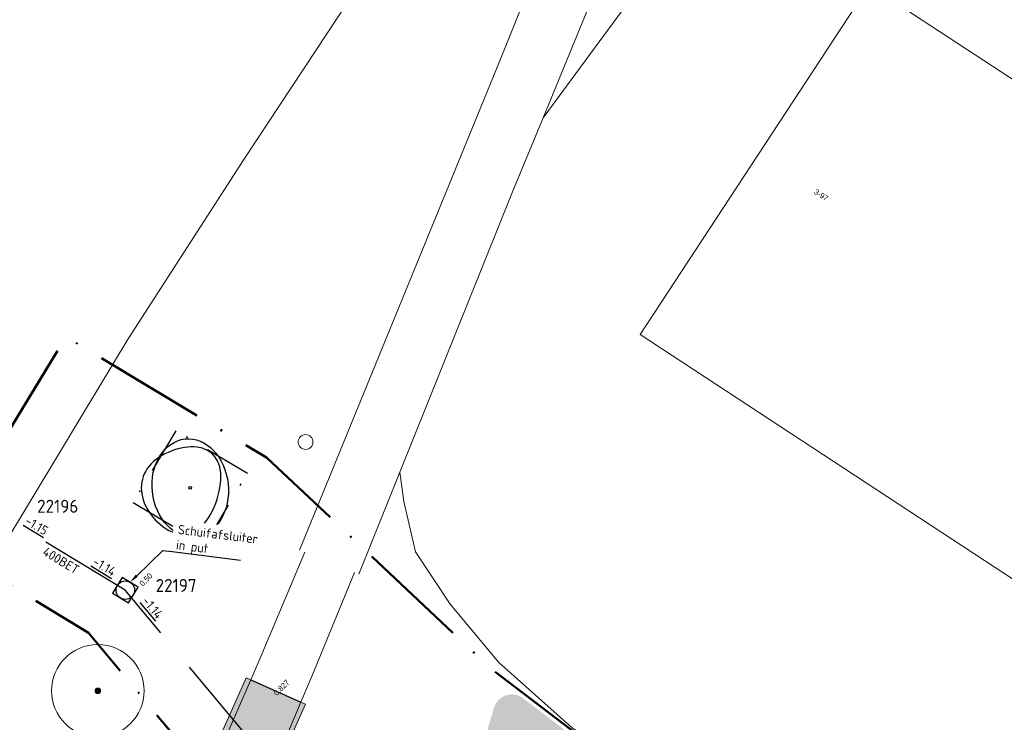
# Model space of a CAD drawing. Header units: millimetres. Extents: x 812 to 183790, y 13 to 580968.
# Tile 651 of 656: x 182785 to 182838, y 580793 to 580831. Entities that reach past the tile are written whole.
import ezdxf
from ezdxf import colors
from ezdxf.entities.mleader import LeaderData, LeaderLine
from ezdxf.math import Vec2, Vec3

# ---------------------------------------------------------------- set-up
doc = ezdxf.new("R2010")
doc.units = ezdxf.units.MM
doc.header["$LTSCALE"] = 5
for name, pattern in [('DIVIDE2', [0.625, 0.25, -0.125, 0, -0.125, 0, -0.125]), ('RI-HWA', [7.4, 5, -2.4]), ('XX-PROJECTGRENS', [18, 12, -3, 0, -3])]:
    doc.linetypes.add(name, pattern=pattern)
for name, color, linetype, lineweight in [('286_V_KANT_ASFALTVERHARDING', 252, 'Continuous', 9), ('beheer openbare ruimte groenbeheer', 252, 'Continuous', 9), ('boom', 252, 'Continuous', 9), ('brandkraan -put', 252, 'Continuous', 9), ('hoofdgebouw', 252, 'Continuous', 9), ('huisnummerreeks BGT', 252, 'Continuous', 9), ('kant verharding', 252, 'Continuous', 9), ('maaiveld', 6, 'Continuous', 0), ('N-GV-GR-BOOMplantgat-S', 90, 'DIVIDE2', 25), ('N-PV-GR-BOOM 1e ORDE-S', 94, 'Continuous', 25), ('N-PV-GR-BOOM 2e ORDE-S', 200, 'Continuous', 25), ('N-WE-IE-AANPIJLING-T25', 7, 'Continuous', 25), ('N-WE-KG-WERKGRENS-G', 7, 'XX-PROJECTGRENS', 50), ('N-WE-RI-HWA-G', 150, 'RI-HWA', 25), ('N-WE-RI-HWA_RIOOLPUT-S', 150, 'Continuous', 25), ('N-WE-RI-VWA_PUTNUMMER-T50', 7, 'Continuous', 18), ('N-WE-VH-KANTVERHARDING-G', 7, 'Continuous', 0)]:
    doc.layers.add(name, color=color, linetype=linetype, lineweight=lineweight)
for name, color, linetype in [('B-ALG-HOOGTES', 252, 'Continuous'), ('N-WE-RI-HWA_BOB-S', 150, 'Continuous'), ('N-WE-RI-HWA_DIAMETER-S', 150, 'Continuous'), ('S-WEG-ASF-ZAGEN', 7, 'ZIGZAG')]:
    doc.layers.add(name, color=color, linetype=linetype)
doc.layers.add('N-BH-VH-VERHARDING_BETONPLATEN-G', color=12, linetype='Continuous', transparency=0.4)
doc.layers.add('N-WE-GR-HAAG_02-G', color=96, linetype='Continuous', lineweight=25, transparency=0.25)
doc.layers.add('V-WE-VH-VERHARDING_ASFALT-A', color=252, linetype='Continuous', lineweight=18, transparency=0.25)
doc.layers.add('V-286_V_KANT_ASFALTVERHARDING', color=7, linetype='Continuous', lineweight=9, true_color=0xffffff)
doc.styles.add('isocp', font='isocp.shx')
doc.styles.add('NLCS-ISO', font='txt')
doc.styles.add('NLCS-ISO-M200-T25', font='txt', dxfattribs={"height": 0.5})
doc.styles.add('Styledgn000', font='dgn000.shx')
doc.linetypes.add('ZIGZAG', pattern='A,0.00254,-5.08,[131,ltypeshp.shx,S=5.08,R=0,X=-5.08,Y=0],-10.16,[131,ltypeshp.shx,S=5.08,R=180,X=5.08,Y=0],-5.08', length=20.32254)

# ---------------------------------------------------------------- blocks, each defined once
blk = doc.blocks.new('BRANDK107')
at = {"layer": 'brandkraan -put', "color": 251, "linetype": 'Continuous', "lineweight": 0, "true_color": 0x696969}
blk.add_circle((0, 0), 0.4, dxfattribs=at)
blk = doc.blocks.new('BOOM')
at = {"ltscale": 0.1}
h = blk.add_hatch(color=256, dxfattribs=at)
edge = h.paths.add_edge_path()
edge.add_arc((0, 0), 0.15, 0, 360)
for radius in [2.5, 0.045]:
    blk.add_circle((0, 0), radius)
blk.add_circle((0, 0), 0.15, dxfattribs=at)
blk = doc.blocks.new('INSPECTIEPUT-HWA')
at = {"lineweight": -3, "flags": 128}
blk.add_lwpolyline([(-0.4, -0.4), (0.4, -0.4), (0.4, 0.4), (-0.4, 0.4)], close=True, dxfattribs=at)
at = {"lineweight": -3}
blk.add_circle((0, 0), 0.4, dxfattribs=at)
blk = doc.blocks.new('SGR-BOOM_041')
at = {"layer": 'N-PV-GR-BOOM 2e ORDE-S', "color": 0}
blk.add_circle((0, 0), 0.15, dxfattribs=at)
blk.add_ellipse((0, 0), major_axis=(0, -5.31), ratio=0.774302, dxfattribs=at)
blk.add_open_spline([(-4.72, -2.07), (-5.6, -0.33), (-5.3, 3.46), (1.98, 5.28), (4.56, 1.19), (0.01, -7), (-3.83, -3.82), (-4.72, -2.07)], degree=3, dxfattribs=at)

msp = doc.modelspace()

# ---------------------------------------------------------------- hatches: boundary and pattern name
at = {"layer": 'N-BH-VH-VERHARDING_BETONPLATEN-G', "lineweight": 0}
h = msp.add_hatch(dxfattribs=at)
h.set_pattern_fill('ANGLE', color=250, scale=0.1)
h.set_pattern_definition([(0, (0, 0), (0, 0.6985), [0.508, -0.1905]), (90, (0, 0), (-0.6985, 4e-17), [0.508, -0.1905])])
edge = h.paths.add_edge_path()
edge.add_arc((182901.217, 580782.595), 5.15, 286.8073, 299.0752)
edge.add_arc((182908.012, 580760.099), 18.5, 79.2078, 103.4159, ccw=False)
edge.add_arc((182897.053, 580782.392), 15, 338.2393, 344.0555, ccw=False)
edge.add_line((182910.984, 580776.831), (182910.227, 580774.934))
edge.add_arc((182908.012, 580760.099), 15, 81.5079, 83.9008)
edge.add_arc((182908.012, 580760.099), 15, 83.9008, 127.5543)
edge.add_arc((182877.536, 580799.738), 35, 269.2718, 307.5543, ccw=False)
edge.add_arc((182877.409, 580897.74), 133, 253.26081, 269.86334, ccw=False)
edge.add_line((182839.102, 580770.376), (182803.484, 580781.089))
edge.add_arc((182799.164, 580766.724), 15, 73.2608, 104.6355)
edge.add_line((182795.374, 580781.237), (182790.962, 580780.096))
edge.add_line((182790.962, 580780.096), (182790.123, 580783.339))
edge.add_line((182790.123, 580783.339), (182792.676, 580784))
edge.add_arc((182791.888, 580787.05), 3.15, 284.5032, 366.4393)
edge.add_arc((182801.328, 580788.115), 6.35, 156.0397, 186.4393, ccw=False)
edge.add_line((182795.525, 580790.694), (182795.931, 580791.608))
edge.add_line((182795.931, 580791.608), (182795.794, 580791.668))
edge.add_line((182795.794, 580791.668), (182797.522, 580795.557))
edge.add_line((182797.522, 580795.557), (182800.72, 580794.136))
edge.add_line((182800.72, 580794.136), (182798.992, 580790.247))
edge.add_line((182798.992, 580790.247), (182798.855, 580790.308))
edge.add_line((182798.855, 580790.308), (182798.449, 580789.394))
edge.add_arc((182801.328, 580788.115), 3.15, 156.0397, 264.2241)
edge.add_arc((182799.164, 580766.724), 18.35, 73.2608, 84.2241, ccw=False)
edge.add_line((182804.449, 580784.297), (182840.067, 580773.584))
edge.add_arc((182877.409, 580897.74), 129.65, 253.26081, 269.87113)
edge.add_arc((182877.536, 580799.738), 31.65, 269.2411, 307.5543)
edge.add_arc((182908.012, 580760.099), 18.35, 106.807, 127.5543, ccw=False)
at = {"layer": 'N-WE-GR-HAAG_02-G'}
h = msp.add_hatch(color=256, dxfattribs=at)
edge = h.paths.add_edge_path()
edge.add_line((182810.898, 580793.949), (182810.171, 580791.513))
edge.add_line((182810.171, 580791.513), (182808.741, 580786.727))
edge.add_arc((182809.7, 580786.441), 1, 163.3731, 253.6388)
edge.add_line((182809.418, 580785.481), (182821.709, 580781.873))
edge.add_arc((182821.991, 580782.832), 1, 253.6388, 344.2791)
edge.add_line((182822.953, 580782.562), (182823.669, 580785.104))
edge.add_arc((182822.706, 580785.375), 1, 344.2791, 412.6241)
edge.add_line((182823.313, 580786.169), (182812.463, 580794.458))
edge.add_arc((182811.856, 580793.663), 1, 52.6241, 163.3731)
at = {"layer": 'V-WE-VH-VERHARDING_ASFALT-A'}
h = msp.add_hatch(color=256, dxfattribs=at)
h.dxf.hatch_style = 1
h.paths.add_polyline_path([(182800.475, 580794.245), (182797.767, 580795.448), (182796.28, 580792.033), (182795.183, 580789.452), (182794.036, 580787.071), (182792.562, 580783.913), (182792.296, 580783.386), (182792.027, 580782.954), (182791.636, 580782.252), (182794.536, 580782.991), (182795.662, 580783.248), (182795.63, 580783.552), (182796.306, 580784.993), (182796.338, 580785.061), (182798.213, 580789.061), (182799.013, 580790.766)])

# ---------------------------------------------------------------- linework, layer by layer
at = {"layer": '286_V_KANT_ASFALTVERHARDING'}
for points in [[(182800.679, 580802.334, 0), (182798.37, 580796.834, 0), (182797.767, 580795.448, 0)], [(182803.364, 580801.235, 0), (182801.08, 580795.683, 0), (182800.475, 580794.245, 0)]]:
    msp.add_polyline3d(points, dxfattribs=at)
at = {"layer": 'beheer openbare ruimte groenbeheer', "color": 251, "lineweight": 0, "true_color": 0x696969, "flags": 128}
for points in [[(182813.541, 580825.772), (182819.586, 580833.997)], [(182805.813, 580806.651), (182806.028, 580805.066), (182806.655, 580802.347), (182808.537, 580799.524), (182811.151, 580796.387), (182815.125, 580792.832), (182819.412, 580789.904), (182824.014, 580787.289), (182828.719, 580784.78), (182837.705, 580781.529)]]:
    msp.add_lwpolyline(points, dxfattribs=at)
at = {"layer": 'hoofdgebouw', "color": 251, "lineweight": 0, "true_color": 0x696969, "flags": 128}
msp.add_lwpolyline([(182844.444, 580824.205), (182831.142, 580832.934), (182818.778, 580814.087), (182843.752, 580797.706)], dxfattribs=at)
at = {"layer": 'kant verharding', "color": 251, "lineweight": 0, "true_color": 0x696969, "flags": 128}
for points in [[(182913.296, 580948.429), (182910.324, 580948.187, 0.122725), (182885.808, 580938.11, 0.051335), (182862.949, 580912.073, -0.037871), (182855.299, 580900.133), (182852.821, 580896.954), (182848.958, 580891.85), (182838.119, 580878.192), (182833.733, 580872.538), (182831.723, 580869.793), (182825.288, 580860.558), (182822.972, 580856.463), (182818.539, 580847.122), (182811.316, 580829.128), (182800.398, 580802.449)], [(182803.596, 580801.142), (182805.813, 580806.651), (182811.9, 580821.774), (182813.541, 580825.772), (182820.021, 580841.562), (182822.697, 580848.809), (182823.857, 580851.457), (182826.425, 580856.351), (182827.682, 580858.499), (182834.572, 580868.883), (182836.43, 580871.127), (182837.838, 580873.024), (182839.727, 580875.357), (182846.831, 580884.101), (182852.105, 580890.775), (182856.889, 580896.66, 0.038512), (182863.671, 580907.043, -0.053158), (182870.579, 580917.061, -0.04875), (182889.874, 580937.459, -0.091856), (182911.256, 580945.317), (182913.276, 580945.373)]]:
    msp.add_lwpolyline(points, format="xyb", dxfattribs=at)
at = {"layer": 'maaiveld', "color": 251, "lineweight": 0, "true_color": 0x696969, "flags": 128}
msp.add_lwpolyline([(182836.248, 580879.75), (182834.701, 580877.638), (182823.091, 580862.168), (182819.421, 580856.776), (182814.544, 580849.537), (182806.347, 580837.107), (182797.396, 580823.528), (182791.16, 580813.842), (182779.79, 580795.017)], dxfattribs=at)
msp.add_lwpolyline([(182836.248, 580879.75), (182834.701, 580877.638), (182823.091, 580862.168), (182819.421, 580856.776), (182814.544, 580849.537), (182806.347, 580837.107), (182797.396, 580823.528), (182791.16, 580813.842), (182779.79, 580795.017)], dxfattribs=at)
at = {"layer": 'N-GV-GR-BOOMplantgat-S', "ltscale": 2}
msp.add_lwpolyline([(182791.42, 580805.026), (182795.285, 580802.721), (182797.59, 580806.585), (182793.726, 580808.891)], close=True, dxfattribs=at)
at = {"layer": 'N-WE-KG-WERKGRENS-G', "ltscale": 0.1, "flags": 128}
msp.add_lwpolyline([(183497.306, 580860.182), (183489.096, 580856.659, -0.274614), (183482.093, 580858.103), (183486.632, 580861.624), (183484.525, 580862.772), (183478.901, 580859.365), (183476.776, 580858.391), (183476.749, 580858.482), (183472.268, 580873.556), (183467.818, 580888.378), (183464.592, 580899.098), (183463.384, 580903.156), (183461.914, 580907.787), (183464.721, 580909.501, -0.064535), (183462.033, 580915.687, -0.023223), (183460.891, 580920.093), (183460.822, 580920.346), (183460.755, 580920.576, -0.042671), (183459.926, 580929.269), (183459.928, 580931.845), (183446.352, 580931.845), (183446.243, 580925.412), (183446.242, 580925.35, 0.012912), (183446.009, 580923.168, -0.045138), (183443.827, 580915.069), (183446.746, 580913.99), (183446.891, 580911.698), (183447.068, 580909.833), (183448.176, 580898.963), (183448.319, 580897.7, 0.029897), (183451.305, 580880.636, 0.017066), (183455.141, 580865.808), (183456.051, 580862.705), (183458.381, 580854.972), (183448.526, 580852.155), (183448.805, 580851.178), (183448.957, 580850.675, -0.342211), (183443.286, 580835.894, 0.021831), (183412.028, 580815.026, 0.011205), (183396.721, 580803.276), (183384.33, 580793.701, -0.037296), (183363.035, 580779.647, -0.099124), (183299.019, 580759.058, -0.019774), (183283.815, 580757.931), (183283.851, 580756.881, -0.012404), (183274.234, 580756.788), (183251.477, 580757.133), (183249.686, 580757.935), (183247.803, 580758.753), (183244.627, 580763.64), (183237.286, 580768.44), (183233.018, 580761.804), (183232.315, 580760.711), (183231.04, 580758.834), (183228.399, 580758.84), (183227.108, 580758.863), (183225.497, 580758.891), (183224.515, 580758.9), (183222.959, 580758.915), (183221.904, 580758.933), (183221.306, 580758.943), (183219.667, 580758.962), (183217.632, 580758.962), (183215.182, 580758.937), (183210.117, 580758.839), (183206.691, 580758.781), (183205.063, 580758.722), (183202.793, 580758.599), (183200.794, 580758.457), (183198.794, 580758.273), (183197.813, 580758.162), (183196.326, 580757.995), (183193.365, 580757.655), (183190.886, 580757.374), (183189.041, 580757.167), (183187.441, 580757.001), (183184.994, 580756.758), (183182.703, 580756.559), (183181.213, 580756.448), (183179.919, 580756.351), (183179.124, 580756.3), (183178.028, 580756.231), (183177.153, 580756.176), (183176.54, 580756.143), (183175.851, 580756.106), (183175.094, 580756.066), (183173.339, 580755.983), (183172.266, 580755.943), (183171.445, 580755.912), (183170.798, 580755.891), (183170.07, 580755.868), (183169.38, 580755.845), (183167.974, 580755.816), (183167.974, 580765.127), (183144.41, 580765.356), (183144.318, 580755.885), (183140.467, 580755.912), (183134.862, 580755.956), (183128.621, 580756.01), (183121.809, 580756.071), (183115.661, 580756.158), (183108.3, 580756.255), (183101.172, 580756.338), (183094.018, 580756.407), (183090.449, 580756.451), (183087.414, 580756.489), (183078.943, 580756.589), (183071.749, 580756.672), (183063.993, 580756.76), (183057.141, 580756.853), (183054.754, 580756.879), (183050.744, 580756.916), (183043.35, 580756.983), (183038.391, 580757.025), (183035.972, 580757.046), (183034.772, 580757.056), (183032.857, 580757.073), (183028.221, 580757.114), (183023.286, 580757.168), (183016.787, 580757.259), (183016.879, 580766.711), (182993.315, 580766.94), (182993.224, 580757.51), (182988.653, 580757.577), (182985.912, 580757.62), (182982.093, 580757.672), (182981.575, 580757.68), (182980.725, 580757.688), (182978.954, 580757.698), (182976.083, 580757.729), (182973.989, 580757.764), (182972.034, 580757.806), (182969.859, 580757.853), (182967.569, 580757.909), (182966.31, 580757.953), (182965.604, 580757.977), (182963.079, 580758.087), (182960.675, 580758.194), (182958.782, 580758.28), (182956.484, 580758.387), (182954.63, 580758.479), (182952.714, 580758.602), (182950.794, 580758.771), (182949.1, 580758.952), (182947.408, 580759.159), (182945.443, 580759.413), (182943.395, 580759.683), (182941.599, 580759.933), (182940.295, 580760.139), (182939.278, 580760.317), (182938.31, 580760.503), (182936.976, 580760.745), (182935.955, 580760.911), (182935.285, 580761.195), (182935.254, 580780.405), (182925.271, 580780.708), (182924.267, 580792.081), (182924.608, 580796.365), (182922.372, 580796.543), (182922.467, 580811.181), (182909.993, 580811.242), (182906.643, 580798.516), (182902.574, 580781.292, 0.101412), (182894.676, 580777.445, -0.034885), (182891.41, 580775.278, -0.101113), (182841.909, 580779.728), (182825.883, 580784.548), (182810.839, 580795.962), (182798.623, 580807.437), (182787.808, 580813.951), (182781.001, 580802.824), (182789.019, 580797.981), (182794.512, 580791.386), (182792.736, 580787.352), (182781.611, 580784.474, -0.051088), (182778.202, 580783.955), (182746.844, 580791.236), (182747.292, 580792.936), (182743.457, 580793.909), (182744.351, 580795.642), (182739.65, 580797.61), (182730.36, 580802.19), (182734.339, 580810.39, 0.425154), (182733.345, 580813.094), (182724.633, 580816.927, 0.457563), (182721.899, 580815.628), (182719.864, 580808.239), (182698.191, 580812.803, -0.001136), (182655.373, 580821.512), (182653.246, 580825.681, 0.004502), (182644.089, 580827.243, 0.003578), (182629.503, 580829.488), (182622.409, 580821.414, 0.014431), (182593.081, 580824.659)], format="xyb", dxfattribs=at)
at = {"layer": 'N-WE-RI-HWA-G', "ltscale": 0.2, "flags": 128}
for points in [[(182791.001, 580800.288), (182785.12, 580803.841)], [(182816.601, 580769.553), (182791.001, 580800.288)]]:
    msp.add_lwpolyline(points, dxfattribs=at)
at = {"layer": 'N-WE-VH-KANTVERHARDING-G', "flags": 128}
for points in [[(182797.522, 580795.557), (182795.388, 580790.755, 0.133427), (182794.869, 580787.386, -0.373567), (182792.639, 580784.145), (182782.121, 580781.425, -0.124302), (182772.329, 580781.368), (182764.569, 580783.279)], [(182800.72, 580794.136), (182798.586, 580789.333, 0.510539), (182801.026, 580785.13)]]:
    msp.add_lwpolyline(points, format="xyb", dxfattribs=at)
msp.add_lwpolyline([(182797.522, 580795.557), (182800.72, 580794.136)], dxfattribs=at)
at = {"layer": 'S-WEG-ASF-ZAGEN', "ltscale": 0.02}
msp.add_lwpolyline([(182797.767, 580795.448), (182800.475, 580794.245)], dxfattribs=at)
at = {"layer": 'V-286_V_KANT_ASFALTVERHARDING'}
for points in [[(182797.767, 580795.448, 0), (182796.28, 580792.033, 0), (182795.521, 580790.247, 0)], [(182800.475, 580794.245, 0), (182799.013, 580790.766, 0), (182798.213, 580789.061, 0)]]:
    msp.add_polyline3d(points, dxfattribs=at)

# ---------------------------------------------------------------- block references
at = {"color": 251, "linetype": 'Continuous', "lineweight": 0, "true_color": 0x696969}
msp.add_blockref('BRANDK107', (182800.727, 580808.284), dxfattribs=at)
at = {"layer": 'boom'}
msp.add_blockref('BOOM', (182789.516, 580794.857), dxfattribs=at)
at = {"layer": 'N-PV-GR-BOOM 1e ORDE-S', "xscale": 0.4999999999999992, "yscale": 0.4999999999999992, "zscale": 0.4999999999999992, "rotation": 6.068266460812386}
msp.add_blockref('SGR-BOOM_041', (182794.505, 580805.806), dxfattribs=at)
at = {"layer": 'N-WE-RI-HWA_RIOOLPUT-S', "xscale": 1.25, "yscale": 1.25, "zscale": 1.25, "rotation": 148.8686928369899}
msp.add_blockref('INSPECTIEPUT-HWA', (182791.001, 580800.288), dxfattribs=at)

# ---------------------------------------------------------------- texts
at = {"layer": 'B-ALG-HOOGTES', "char_height": 0.3, "attachment_point": 4, "rotation": 45, "line_spacing_factor": 0.8, "style": 'isocp'}
for s, insert in [('{\\Fdgn000|c0;\\C251;0,50}', (182791.857, 580800.564)), ('{\\Fdgn000|c0;\\C251;0,827}', (182799.093, 580794.654))]:
    msp.add_mtext(s, dxfattribs=dict(at, insert=insert))
at = {"layer": 'huisnummerreeks BGT', "color": 251, "linetype": 'Continuous', "lineweight": 0, "true_color": 0x696969, "insert": (182828.547, 580821.606), "char_height": 0.3, "attachment_point": 5, "rotation": 326.8, "line_spacing_factor": 0.8, "style": 'Styledgn000'}
msp.add_mtext('{\\C251;3-97}', dxfattribs=at)
at = {"layer": 'N-WE-RI-HWA_BOB-S', "char_height": 0.5, "attachment_point": 7, "line_spacing_factor": 0.725795, "style": 'NLCS-ISO-M200-T25'}
for s, insert, rotation in [('{\\L-1.15}', (182785.537, 580803.889), 328.8687), ('{\\L-1.14}', (182789.19, 580801.683), 328.8687), ('{\\L-1.14}', (182791.868, 580799.683), 309.7907)]:
    msp.add_mtext(s, dxfattribs=dict(at, insert=insert, rotation=rotation))
at = {"layer": 'N-WE-RI-HWA_DIAMETER-S', "linetype": 'Continuous', "lineweight": 0, "style": 'NLCS-ISO-M200-T25'}
msp.add_text('400BET', height=0.5, rotation=328.8687, dxfattribs=at).set_placement((182786.487, 580802.223))
at = {"layer": 'N-WE-RI-VWA_PUTNUMMER-T50', "style": 'NLCS-ISO'}
for s, p in [('22196', (182786.244, 580804.465)), ('22197', (182792.638, 580800.191))]:
    msp.add_text(s, height=0.7, dxfattribs=at).set_placement(p)

# ---------------------------------------------------------------- next in the draw order: leaders
at = {"layer": 'N-WE-IE-AANPIJLING-T25'}
ml = msp.add_multileader_mtext('Standard', dxfattribs=at)
ml.set_content('Schuifafsluiter in put', color=256, style='NLCS-ISO-M200-T25')
ml.set_leader_properties(color=256, linetype='ByLayer', lineweight=-1)
ml.build(insert=Vec2(0, 0))
ml.multileader.update_dxf_attribs({"text_left_attachment_type": 5, "text_right_attachment_type": 5, "dogleg_length": 0.5, "arrow_head_size": 0.5})
ctx = ml.context
ctx.base_point, ctx.char_height, ctx.arrow_head_size, ctx.landing_gap_size, ctx.plane_origin, ctx.plane_x_axis, ctx.plane_y_axis = Vec3(182793.521, 580802.368), 0.5, 0.5, 0.18, Vec3(-117481.895, 53307.823), Vec3(0.992557, -0.121785), Vec3(0.121785, 0.992557)
ctx.left_attachment, ctx.right_attachment = 5, 5
notes = []
notes.append((ctx, [(1, (1, 1, 0), (182793.025, 580802.429), (0.992557, -0.121785), 0.5, [(0, [(182791.26, 580800.716)], 0, [])])]))
ctx.mtext.insert, ctx.mtext.text_direction, ctx.mtext.rotation, ctx.mtext.width, ctx.mtext.flow_direction = Vec3(182793.88, 580803.819), Vec3(0.992557, -0.121785), 6.161097, 3.5105, 5
ctx.mtext.has_bg_fill, ctx.mtext.bg_color, ctx.mtext.bg_scale_factor, ctx.mtext.bg_transparency, ctx.mtext.use_window_bg_color = 1, -1027028792, 1.5, 0, 1
for ctx, leaders in notes:
    for number, flags, end, landing, length, lines in leaders:
        leader = LeaderData()
        leader.index, (leader.has_last_leader_line, leader.has_dogleg_vector, leader.attachment_direction) = number, flags
        leader.last_leader_point, leader.dogleg_vector, leader.dogleg_length = Vec3(end), Vec3(landing), length
        for number, points, colour, breaks in lines:
            line = LeaderLine()
            line.index, line.vertices, line.color, line.breaks = number, Vec3.list(points), colors.encode_raw_color(colour), breaks
            leader.lines.append(line)
        ctx.leaders.append(leader)

doc.saveas('drawing.dxf')
